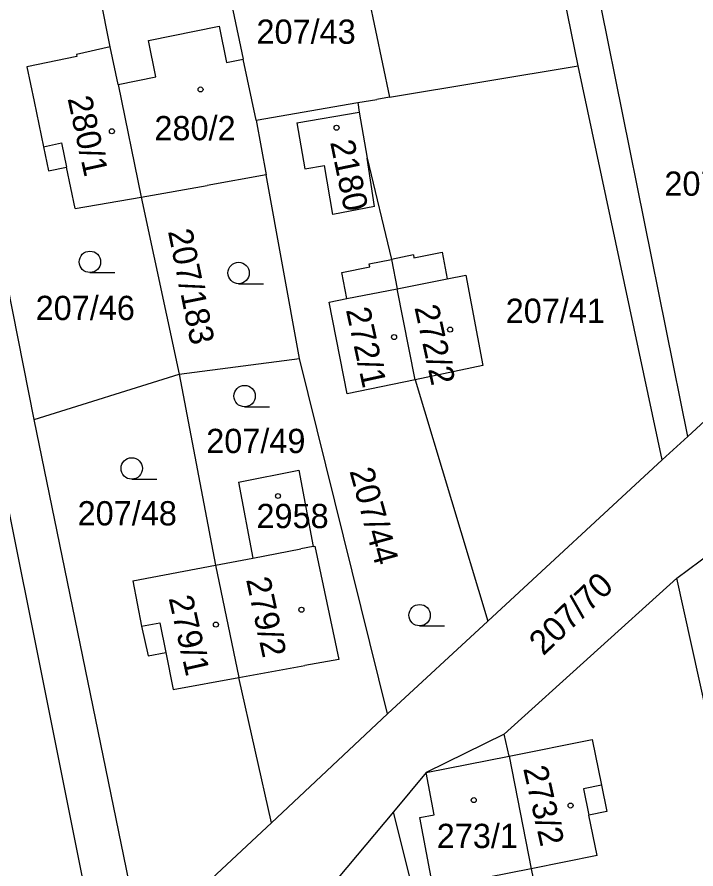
# Model space of a CAD drawing. Extents: x -735249 to -729401, y -1124843 to -1121828.
# Drawn here: x -733481.5 to -733434, y -1123667.8 to -1123608.1 of the extents above; entities that cross this region are included whole.
import ezdxf

# ---------------------------------------------------------------- set-up
doc = ezdxf.new("R2010")
doc.units = 0
for name, color, linetype in [('Vrstva 1', 7, 'Continuous'), ('Vrstva 18', 7, 'Continuous'), ('Vrstva 19', 7, 'Continuous'), ('Vrstva 25', 7, 'Continuous'), ('Vrstva 4', 7, 'Continuous')]:
    doc.layers.add(name, color=color, linetype=linetype)

msp = doc.modelspace()

# ---------------------------------------------------------------- linework, layer by layer
at = {"layer": 'Vrstva 1'}
for points in [[(-733475.58, -1123675.32), (-733497.48, -1123565.9)], [(-733442.23, -1123611.55), (-733447.49, -1123585.75)], [(-733468.51, -1123597.77), (-733465.69, -1123611.07)], [(-733475.01, -1123610.22), (-733477.07, -1123599.83)], [(-733457.91, -1123602.03), (-733455.44, -1123613.75)], [(-733480.34, -1123636.32), (-733487.08, -1123602.36)], [(-733434.56, -1123637.51), (-733440.63, -1123607.44)], [(-733472.34, -1123609.77), (-733467.38, -1123608.76)], [(-733467.38, -1123608.76), (-733466.87, -1123611.31)], [(-733471.82, -1123612.31), (-733472.34, -1123609.77)], [(-733475.01, -1123610.22), (-733477.38, -1123610.74)], [(-733474.47, -1123612.85), (-733475.01, -1123610.22)], [(-733477.35, -1123610.89), (-733480.85, -1123611.62)], [(-733477.38, -1123610.74), (-733477.35, -1123610.89)], [(-733466.87, -1123611.31), (-733465.69, -1123611.07)], [(-733464.78, -1123615.36), (-733465.69, -1123611.07)], [(-733480.85, -1123611.62), (-733480.35, -1123614.04)], [(-733455.44, -1123613.75), (-733442.23, -1123611.55)], [(-733436.35, -1123639.16), (-733442.23, -1123611.55)], [(-733474.47, -1123612.85), (-733471.82, -1123612.31)], [(-733474.47, -1123612.85), (-733472.85, -1123620.74)], [(-733480.35, -1123614.04), (-733479.69, -1123617.23)], [(-733464.78, -1123615.36), (-733457.67, -1123614.11)], [(-733457.67, -1123614.11), (-733456.33, -1123613.9)], [(-733457.67, -1123614.11), (-733457.57, -1123614.78)], [(-733455.44, -1123613.75), (-733456.33, -1123613.9)], [(-733461.94, -1123615.55), (-733457.57, -1123614.78)], [(-733457.57, -1123614.78), (-733457.01, -1123618.01)], [(-733464.78, -1123615.36), (-733464.08, -1123619.19)], [(-733461.94, -1123615.55), (-733461.38, -1123618.76)], [(-733479.69, -1123617.23), (-733479.34, -1123618.91)], [(-733456.5, -1123621.41), (-733457.01, -1123618.01)], [(-733457.01, -1123618.01), (-733455.32, -1123625.11)], [(-733479.34, -1123618.91), (-733478.07, -1123618.65)], [(-733477.47, -1123621.55), (-733478.07, -1123618.65)], [(-733461.38, -1123618.76), (-733460, -1123618.52)], [(-733459.41, -1123621.97), (-733460, -1123618.52)], [(-733464.08, -1123619.19), (-733468.22, -1123619.92)], [(-733461.75, -1123632.06), (-733464.08, -1123619.19)], [(-733472.85, -1123620.74), (-733468.22, -1123619.92)], [(-733477.47, -1123621.55), (-733472.85, -1123620.74)], [(-733472.85, -1123620.74), (-733470.18, -1123633.15)], [(-733456.5, -1123621.41), (-733459.41, -1123621.97)], [(-733453.78, -1123624.8), (-733455.32, -1123625.11)], [(-733453.78, -1123624.8), (-733453.74, -1123625.01)], [(-733453.74, -1123625.01), (-733451.76, -1123624.61)], [(-733451.76, -1123624.61), (-733451.4, -1123626.46)], [(-733420.7, -1123624.75), (-733434.56, -1123637.51)], [(-733458.8, -1123626.02), (-733456.83, -1123625.63)], [(-733456.87, -1123625.42), (-733455.32, -1123625.11)], [(-733456.83, -1123625.63), (-733456.87, -1123625.42)], [(-733455.32, -1123625.11), (-733454.92, -1123627.16)], [(-733458.44, -1123627.86), (-733458.8, -1123626.02)], [(-733451.4, -1123626.46), (-733450.11, -1123626.21)], [(-733450.11, -1123626.21), (-733448.91, -1123632.54)], [(-733453.66, -1123633.54), (-733454.92, -1123627.16)], [(-733459.67, -1123628.1), (-733458.44, -1123627.86)], [(-733458.41, -1123634.53), (-733459.67, -1123628.1)], [(-733470.18, -1123633.15), (-733461.75, -1123632.06)], [(-733455.6, -1123656.95), (-733461.75, -1123632.06)], [(-733448.91, -1123632.54), (-733453.66, -1123633.54)], [(-733480.34, -1123636.32), (-733470.18, -1123633.15)], [(-733470.18, -1123633.15), (-733467.63, -1123646.53)], [(-733453.66, -1123633.54), (-733458.41, -1123634.53)], [(-733453.66, -1123633.54), (-733448.56, -1123650.45)], [(-733472.79, -1123673.06), (-733480.34, -1123636.32)], [(-733436.35, -1123639.16), (-733434.56, -1123637.51)], [(-733448.56, -1123650.45), (-733436.35, -1123639.16)], [(-733466.04, -1123640.72), (-733461.81, -1123639.87)], [(-733461.81, -1123639.87), (-733460.79, -1123645.23)], [(-733466.04, -1123640.72), (-733465.03, -1123646.04)], [(-733460.79, -1123645.23), (-733461.65, -1123645.39)], [(-733460.79, -1123645.23), (-733460.69, -1123645.21)], [(-733460.69, -1123645.21), (-733459.01, -1123653.14)], [(-733465.03, -1123646.04), (-733461.65, -1123645.39)], [(-733435.32, -1123647.45), (-733432.86, -1123645.62)], [(-733473.42, -1123647.63), (-733467.63, -1123646.53)], [(-733467.63, -1123646.53), (-733465.03, -1123646.04)], [(-733467.63, -1123646.53), (-733466, -1123654.41)], [(-733473.42, -1123647.63), (-733472.82, -1123650.82)], [(-733435.32, -1123647.45), (-733447.42, -1123658.39)], [(-733428.44, -1123678.6), (-733435.32, -1123647.45)], [(-733455.6, -1123656.95), (-733448.56, -1123650.45)], [(-733472.82, -1123650.82), (-733472.36, -1123652.89)], [(-733472.36, -1123652.89), (-733471.13, -1123652.65)], [(-733471.13, -1123652.65), (-733470.61, -1123655.25)], [(-733466, -1123654.41), (-733461.38, -1123653.57)], [(-733459.01, -1123653.14), (-733461.38, -1123653.57)], [(-733470.61, -1123655.25), (-733466, -1123654.41)], [(-733463.71, -1123664.59), (-733466, -1123654.41)], [(-733455.6, -1123656.95), (-733463.71, -1123664.59)], [(-733447.42, -1123658.39), (-733452.89, -1123661.06)], [(-733447.07, -1123659.91), (-733447.42, -1123658.39)], [(-733447.07, -1123659.91), (-733441.25, -1123658.76)], [(-733441.25, -1123658.76), (-733440.59, -1123661.95)], [(-733447.07, -1123659.91), (-733445.53, -1123667.81)], [(-733452.89, -1123661.06), (-733455.18, -1123663.81)], [(-733452.33, -1123664.03), (-733452.89, -1123661.06)], [(-733440.59, -1123661.95), (-733440.22, -1123663.8)], [(-733455.18, -1123663.81), (-733462.31, -1123672.34)], [(-733450.37, -1123683.09), (-733455.18, -1123663.81)], [(-733440.22, -1123663.8), (-733441.49, -1123664.06)], [(-733453.33, -1123664.21), (-733452.33, -1123664.03)], [(-733452.4, -1123669.18), (-733453.33, -1123664.21)], [(-733440.91, -1123666.88), (-733441.49, -1123664.06)], [(-733463.71, -1123664.59), (-733472.79, -1123673.06)], [(-733440.91, -1123666.88), (-733445.53, -1123667.81)], [(-733445.53, -1123667.81), (-733450.15, -1123668.73)], [(-733445.53, -1123667.81), (-733442.69, -1123681.47)]]:
    msp.add_lwpolyline(points, dxfattribs=at)
at = {"layer": 'Vrstva 25'}
for points in [[(-733476.44, -1123626.03), (-733474.69, -1123626.03)], [(-733466.02, -1123626.81), (-733464.27, -1123626.81)], [(-733465.6, -1123635.44), (-733463.85, -1123635.44)], [(-733473.51, -1123640.51), (-733471.76, -1123640.51)], [(-733453.34, -1123650.79), (-733451.59, -1123650.79)]]:
    msp.add_lwpolyline(points, dxfattribs=at)
for centre, radius in [((-733468.69, -1123613.2), 0.175), ((-733474.9, -1123616.13), 0.175), ((-733459.16, -1123615.88), 0.175), ((-733476.44, -1123625.28), 0.75), ((-733466.02, -1123626.06), 0.75), ((-733455.13, -1123630.55), 0.175), ((-733451.2, -1123630.03), 0.175), ((-733465.6, -1123634.69), 0.75), ((-733473.51, -1123639.76), 0.75), ((-733463.26, -1123641.69), 0.175), ((-733461.62, -1123649.66), 0.175), ((-733453.34, -1123650.04), 0.75), ((-733467.61, -1123650.7), 0.175), ((-733449.55, -1123663), 0.175), ((-733442.76, -1123663.38), 0.175)]:
    msp.add_circle(centre, radius, dxfattribs=at)
at = {"layer": 'Vrstva 4'}
for points in [[(-733479.69, -1123617.23), (-733478.43, -1123616.94)], [(-733478.43, -1123616.94), (-733478.07, -1123618.65)], [(-733454.92, -1123627.16), (-733451.4, -1123626.46)], [(-733458.44, -1123627.86), (-733454.92, -1123627.16)], [(-733472.82, -1123650.82), (-733471.55, -1123650.57)], [(-733471.55, -1123650.57), (-733471.13, -1123652.65)], [(-733452.89, -1123661.06), (-733447.07, -1123659.91)], [(-733440.59, -1123661.95), (-733441.86, -1123662.21)], [(-733441.86, -1123662.21), (-733441.49, -1123664.06)]]:
    msp.add_lwpolyline(points, dxfattribs=at)

# ---------------------------------------------------------------- texts
at = {"layer": 'Vrstva 18'}
for s, p in [('207/43', (-733464.77, -1123610)), ('207/38', (-733436.19, -1123620.65)), ('207/46', (-733480.24, -1123629.36)), ('207/41', (-733447.31, -1123629.56)), ('207/49', (-733468.29, -1123638.68)), ('207/48', (-733477.3, -1123643.75))]:
    msp.add_text(s, height=1.7, dxfattribs=at).set_placement(p)
for s, rotation, p in [('207/183', 281.40224, (-733470.975, -1123623.136)), ('207/44', 285.40227, (-733458.265, -1123639.939)), ('207/70', 43.70035, (-733444.674, -1123652.928))]:
    msp.add_text(s, height=1.7, rotation=rotation, dxfattribs=at).set_placement(p)
at = {"layer": 'Vrstva 19'}
for s, rotation, p in [('280/1', 282.30224, (-733478.012, -1123613.832)), ('2180', 281.70224, (-733459.614, -1123616.895)), ('272/1', 282.30224, (-733458.512, -1123628.642)), ('272/2', 282.50225, (-733453.712, -1123628.471)), ('279/2', 282.10224, (-733465.503, -1123647.543)), ('279/1', 282.70225, (-733470.931, -1123648.841)), ('273/2', 282.70225, (-733446.091, -1123660.781))]:
    msp.add_text(s, height=1.7, rotation=rotation, dxfattribs=at).set_placement(p)
for s, p in [('280/2', (-733471.92, -1123616.76)), ('2958', (-733464.77, -1123643.94)), ('273/1', (-733452.14, -1123666.36))]:
    msp.add_text(s, height=1.7, dxfattribs=at).set_placement(p)

doc.saveas('drawing.dxf')
